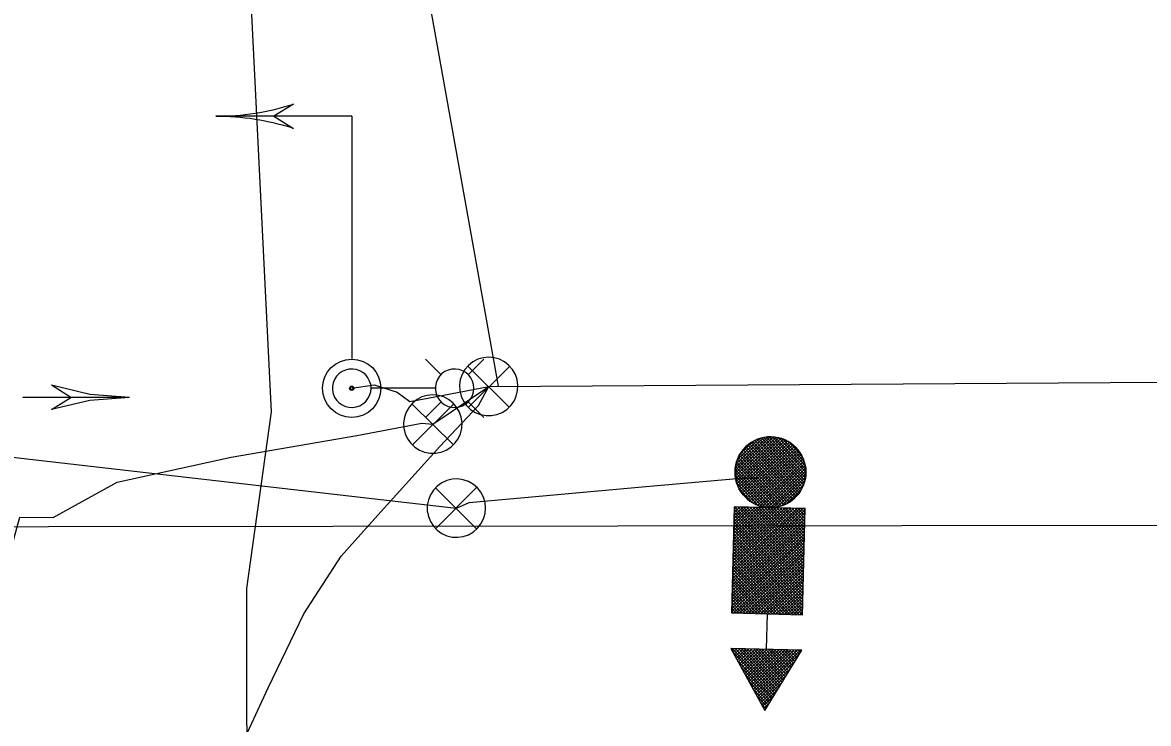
# Model space of a CAD drawing. Extents: x 596028 to 606371, y 330010 to 403088.
# Drawn here: x 604075.8 to 604202.9, y 339267.7 to 339346.9 of the extents above; entities that cross this region are included whole.
import ezdxf

# ---------------------------------------------------------------- set-up
doc = ezdxf.new("R2010")
doc.units = 0
for name, color, linetype in [('Default', 7, 'Continuous'), ('E_FTMS', 7, 'Continuous'), ('E_FTMS_Conduit', 7, 'Continuous'), ('E_LTG', 7, 'Continuous'), ('E_LTG_CID', 7, 'Continuous'), ('E_SIG', 7, 'Continuous'), ('E_SIG_Conduit', 7, 'Continuous'), ('E_UTL_E_UG', 7, 'Continuous'), ('E_UTL_T_UG', 7, 'Continuous')]:
    doc.layers.add(name, color=color, linetype=linetype)

# ---------------------------------------------------------------- blocks, each defined once
blk = doc.blocks.new('POINT_DISPLAY')
at = {"layer": 'Default'}
blk.add_line((0, 0), (0, 0), dxfattribs=at)
blk = doc.blocks.new('TFSM')
at = {"layer": 'E_SIG'}
for q in [(156.04, 78.02), (17, 0.01)]:
    blk.add_line((156.04, 0.01), q, dxfattribs=at)
blk.add_lwpolyline([(163.02, 33.44), (156.04, 44.59), (149.06, 33.44)], dxfattribs=at)
for radius in [16.72, 1.28]:
    blk.add_circle((0, 0), radius, dxfattribs=at)
for centre, start, end in [((9.9, 78.02), 342.23768, 0), ((302.18, 78.02), 180, 197.76232)]:
    blk.add_arc(centre, 146.14, start, end, dxfattribs=at)
blk.add_blockref('POINT_DISPLAY', (117.03, 0.01), dxfattribs=at)

msp = doc.modelspace()

# ---------------------------------------------------------------- linework, layer by layer
at = {"layer": 'E_FTMS'}
for p, q in [((604156.25, 339296.27), (604160.24, 339300.08)), ((604156.3, 339296.62), (604159.89, 339300.04)), ((604156.36, 339297.02), (604159.49, 339299.99)), ((604156.48, 339297.47), (604158.98, 339299.86)), ((604156.49, 339296.17), (604160.59, 339300.07)), ((604156.79, 339298.11), (604158.38, 339299.62)), ((604156.84, 339296.16), (604160.89, 339300.01)), ((604157.19, 339296.15), (604161.19, 339299.95)), ((604157.54, 339296.14), (604161.43, 339299.9)), ((604157.84, 339296.13), (604161.68, 339299.79)), ((604158.07, 339299.43), (604161.24, 339296.05)), ((604158.19, 339296.12), (604161.93, 339299.69)), ((604158.27, 339299.52), (604161.59, 339296.04)), ((604158.48, 339299.67), (604161.94, 339296.04)), ((604158.54, 339296.12), (604162.18, 339299.58)), ((604158.73, 339299.76), (604162.29, 339296.03)), ((604158.89, 339296.11), (604162.37, 339299.43)), ((604158.98, 339299.86), (604162.64, 339296.02)), ((604159.24, 339299.95), (604162.94, 339296.01)), ((604159.49, 339299.99), (604163.29, 339296)), ((604159.79, 339300.04), (604163.64, 339295.99)), ((604160.09, 339300.08), (604163.99, 339295.99)), ((604160.44, 339300.07), (604164.24, 339296.08)), ((604160.79, 339300.01), (604164.2, 339296.43)), ((604161.19, 339299.95), (604164.16, 339296.83)), ((604161.68, 339299.79), (604164.02, 339297.34)), ((604162.28, 339299.53), (604163.74, 339297.94)), ((604156.89, 339298.21), (604158.89, 339296.11)), ((604157, 339298.4), (604159.24, 339296.1)), ((604157.15, 339298.6), (604159.54, 339296.09)), ((604157.31, 339298.8), (604159.89, 339296.08)), ((604157.51, 339298.94), (604160.24, 339296.08)), ((604157.67, 339299.14), (604160.59, 339296.07)), ((604157.87, 339299.28), (604160.94, 339296.06)), ((604159.24, 339296.1), (604162.57, 339299.32)), ((604159.54, 339296.09), (604162.77, 339299.17)), ((604159.89, 339296.08), (604162.96, 339299.01)), ((604160.24, 339296.08), (604163.11, 339298.81)), ((604160.59, 339296.07), (604163.31, 339298.65)), ((604160.94, 339296.06), (604163.45, 339298.45)), ((604161.24, 339296.05), (604163.6, 339298.25)), ((604156.36, 339297.02), (604157.19, 339296.15)), ((604156.42, 339297.27), (604157.54, 339296.14)), ((604156.53, 339297.56), (604157.84, 339296.13)), ((604156.63, 339297.76), (604158.19, 339296.12)), ((604156.74, 339298.01), (604158.54, 339296.12)), ((604161.59, 339296.04), (604163.69, 339298.04)), ((604161.94, 339296.04), (604163.84, 339297.84)), ((604162.29, 339296.03), (604163.93, 339297.59)), ((604162.64, 339296.02), (604164.02, 339297.34)), ((604162.94, 339296.01), (604164.12, 339297.08)), ((604163.29, 339296), (604164.16, 339296.83)), ((604156.24, 339296.12), (604156.29, 339296.17)), ((604156.24, 339295.92), (604156.49, 339296.17)), ((604156.24, 339296.07), (604160.05, 339292.08)), ((604156.25, 339296.42), (604156.49, 339296.17)), ((604156.25, 339296.22), (604156.29, 339296.17)), ((604156.28, 339295.62), (604156.84, 339296.16)), ((604156.28, 339295.72), (604159.7, 339292.14)), ((604156.31, 339296.72), (604156.84, 339296.16)), ((604156.32, 339295.32), (604157.19, 339296.15)), ((604156.37, 339295.07), (604157.54, 339296.14)), ((604156.46, 339294.77), (604157.84, 339296.13)), ((604156.49, 339296.17), (604160.4, 339292.07)), ((604156.56, 339294.56), (604158.19, 339296.12)), ((604156.65, 339294.31), (604158.54, 339296.12)), ((604156.8, 339294.11), (604158.89, 339296.11)), ((604156.84, 339296.16), (604160.7, 339292.11)), ((604156.89, 339293.91), (604159.24, 339296.1)), ((604157.04, 339293.7), (604159.54, 339296.09)), ((604157.18, 339293.5), (604159.89, 339296.08)), ((604157.19, 339296.15), (604161, 339292.16)), ((604157.38, 339293.34), (604160.24, 339296.08)), ((604157.52, 339293.14), (604160.59, 339296.07)), ((604157.54, 339296.14), (604161.25, 339292.2)), ((604157.72, 339292.99), (604160.94, 339296.06)), ((604157.84, 339296.13), (604161.5, 339292.29)), ((604157.91, 339292.83), (604161.24, 339296.05)), ((604158.11, 339292.73), (604161.59, 339296.04)), ((604158.19, 339296.12), (604161.76, 339292.39)), ((604158.31, 339292.57), (604161.94, 339296.04)), ((604158.54, 339296.12), (604162.01, 339292.48)), ((604158.56, 339292.46), (604162.29, 339296.03)), ((604158.8, 339292.36), (604162.64, 339296.02)), ((604158.89, 339296.11), (604162.21, 339292.63)), ((604159.05, 339292.25), (604162.94, 339296.01)), ((604159.24, 339296.1), (604162.41, 339292.72)), ((604159.3, 339292.2), (604163.29, 339296)), ((604159.54, 339296.09), (604162.62, 339292.87)), ((604159.6, 339292.14), (604163.64, 339295.99)), ((604159.89, 339296.08), (604162.82, 339293.01)), ((604159.9, 339292.08), (604163.99, 339295.99)), ((604160.24, 339296.08), (604162.98, 339293.21)), ((604160.25, 339292.07), (604164.24, 339295.88)), ((604160.59, 339296.07), (604163.18, 339293.35)), ((604160.94, 339296.06), (604163.33, 339293.55)), ((604161.24, 339296.05), (604163.49, 339293.75)), ((604161.59, 339296.04), (604163.59, 339293.95)), ((604161.94, 339296.04), (604163.75, 339294.14)), ((604162.29, 339296.03), (604163.85, 339294.39)), ((604162.64, 339296.02), (604163.96, 339294.64)), ((604162.94, 339296.01), (604164.07, 339294.88)), ((604163.29, 339296), (604164.12, 339295.13)), ((604163.64, 339295.99), (604164.21, 339296.53)), ((604163.64, 339295.99), (604164.18, 339295.43)), ((604163.99, 339295.99), (604164.25, 339296.23)), ((604163.99, 339295.99), (604164.24, 339295.73)), ((604164.24, 339295.98), (604164.24, 339295.98)), ((604164.24, 339295.98), (604164.24, 339295.98)), ((604164.24, 339295.98), (604164.24, 339295.98)), ((604164.24, 339295.98), (604164.24, 339295.98)), ((604156.32, 339295.32), (604159.3, 339292.2)), ((604156.41, 339294.87), (604158.8, 339292.36)), ((604160.6, 339292.12), (604164.18, 339295.53)), ((604161, 339292.16), (604164.12, 339295.13)), ((604161.5, 339292.29), (604163.96, 339294.64)), ((604156.7, 339294.21), (604158.21, 339292.62)), ((604162.11, 339292.53), (604163.65, 339294.04)), ((604164.14, 339291.83), (604155.95, 339284.02)), ((604163.9, 339291.99), (604155.96, 339284.37)), ((604163.55, 339292), (604155.97, 339284.72)), ((604163.25, 339292), (604155.98, 339285.07)), ((604162.9, 339292.01), (604155.99, 339285.42)), ((604162.2, 339292.03), (604156, 339286.07)), ((604162.55, 339292.02), (604156, 339285.72)), ((604161.9, 339292.04), (604156.01, 339286.42)), ((604161.55, 339292.04), (604156.02, 339286.77)), ((604161.2, 339292.05), (604156.03, 339287.12)), ((604160.5, 339292.07), (604156.04, 339287.77)), ((604160.85, 339292.06), (604156.04, 339287.42)), ((604160.2, 339292.08), (604156.05, 339288.12)), ((604159.85, 339292.08), (604156.06, 339288.47)), ((604159.5, 339292.09), (604156.07, 339288.77)), ((604158.8, 339292.11), (604156.08, 339289.47)), ((604159.15, 339292.1), (604156.08, 339289.12)), ((604158.5, 339292.12), (604156.09, 339289.82)), ((604158.15, 339292.12), (604156.1, 339290.17)), ((604157.8, 339292.13), (604156.11, 339290.47)), ((604157.15, 339292.15), (604156.12, 339291.17)), ((604157.45, 339292.14), (604156.12, 339290.82)), ((604156.8, 339292.16), (604156.13, 339291.52)), ((604156.45, 339292.17), (604156.14, 339291.87)), ((604163.95, 339283.73), (604156.14, 339291.92)), ((604163.96, 339284.03), (604156.2, 339292.17)), ((604163.97, 339284.38), (604156.55, 339292.16)), ((604163.97, 339284.73), (604156.9, 339292.15)), ((604163.98, 339285.08), (604157.2, 339292.15)), ((604163.99, 339285.38), (604157.55, 339292.14)), ((604164, 339285.73), (604157.9, 339292.13)), ((604164.01, 339286.08), (604158.25, 339292.12)), ((604164.01, 339286.43), (604158.6, 339292.11)), ((604164.02, 339286.78), (604158.9, 339292.11)), ((604164.03, 339287.08), (604159.25, 339292.1)), ((604164.04, 339287.43), (604159.6, 339292.09)), ((604164.05, 339287.78), (604159.95, 339292.08)), ((604164.05, 339288.13), (604160.3, 339292.07)), ((604164.06, 339288.48), (604160.6, 339292.07)), ((604164.07, 339288.78), (604160.95, 339292.06)), ((604164.08, 339289.13), (604161.3, 339292.05)), ((604164.09, 339289.48), (604161.65, 339292.04)), ((604164.1, 339289.83), (604161.95, 339292.03)), ((604164.1, 339290.13), (604162.3, 339292.03)), ((604164.11, 339290.48), (604162.65, 339292.02)), ((604164.12, 339290.83), (604163, 339292.01)), ((604164.13, 339291.18), (604163.35, 339292)), ((604164.14, 339291.53), (604163.65, 339291.99)), ((604164.14, 339291.83), (604164, 339291.99)), ((604164.11, 339290.48), (604155.92, 339282.67)), ((604164.12, 339290.83), (604155.93, 339283.02)), ((604164.13, 339291.18), (604155.94, 339283.37)), ((604164.14, 339291.53), (604155.95, 339283.72)), ((604163.92, 339282.33), (604156.11, 339290.52)), ((604163.92, 339282.68), (604156.12, 339290.87)), ((604163.94, 339283.38), (604156.13, 339291.57)), ((604163.93, 339283.03), (604156.13, 339291.22)), ((604164.09, 339289.48), (604155.9, 339281.68)), ((604164.1, 339290.13), (604155.91, 339282.33)), ((604164.1, 339289.83), (604155.91, 339282.03)), ((604163.9, 339281.68), (604156.09, 339289.87)), ((604163.89, 339281.33), (604156.09, 339289.52)), ((604163.91, 339282.03), (604156.1, 339290.22)), ((604164.06, 339288.48), (604155.87, 339280.68)), ((604164.05, 339288.13), (604155.87, 339280.33)), ((604164.07, 339288.78), (604155.88, 339280.98)), ((604164.08, 339289.13), (604155.89, 339281.33)), ((604163.86, 339279.98), (604156.05, 339288.17)), ((604163.87, 339280.33), (604156.06, 339288.52)), ((604163.88, 339280.63), (604156.07, 339288.82)), ((604163.88, 339280.98), (604156.08, 339289.17)), ((604162.46, 339280.02), (604156.02, 339286.82)), ((604162.81, 339280.01), (604156.03, 339287.12)), ((604163.16, 339280), (604156.04, 339287.47)), ((604163.51, 339279.99), (604156.05, 339287.82)), ((604164.05, 339287.78), (604156.06, 339280.17)), ((604164.04, 339287.43), (604156.36, 339280.16)), ((604164.03, 339287.08), (604156.71, 339280.16)), ((604164.02, 339286.78), (604157.06, 339280.15)), ((604161.11, 339280.05), (604155.99, 339285.47)), ((604161.81, 339280.03), (604156, 339286.12)), ((604161.46, 339280.04), (604156, 339285.77)), ((604162.16, 339280.03), (604156.01, 339286.47)), ((604164.01, 339286.43), (604157.41, 339280.14)), ((604164.01, 339286.08), (604157.71, 339280.13)), ((604164, 339285.73), (604158.06, 339280.12)), ((604163.99, 339285.38), (604158.41, 339280.11)), ((604160.11, 339280.07), (604155.96, 339284.42)), ((604160.46, 339280.07), (604155.97, 339284.77)), ((604160.81, 339280.06), (604155.98, 339285.12)), ((604163.98, 339285.08), (604158.76, 339280.11)), ((604163.97, 339284.73), (604159.11, 339280.1)), ((604163.97, 339284.38), (604159.41, 339280.09)), ((604158.76, 339280.11), (604155.93, 339283.07)), ((604159.11, 339280.1), (604155.94, 339283.42)), ((604159.41, 339280.09), (604155.95, 339283.77)), ((604159.76, 339280.08), (604155.96, 339284.07)), ((604163.96, 339284.03), (604159.76, 339280.08)), ((604163.95, 339283.73), (604160.11, 339280.07)), ((604163.94, 339283.38), (604160.46, 339280.07)), ((604163.93, 339283.03), (604160.81, 339280.06)), ((604157.41, 339280.14), (604155.9, 339281.73)), ((604157.71, 339280.13), (604155.91, 339282.08)), ((604158.41, 339280.11), (604155.92, 339282.72)), ((604158.06, 339280.12), (604155.92, 339282.38)), ((604163.92, 339282.68), (604161.11, 339280.05)), ((604163.92, 339282.33), (604161.46, 339280.04)), ((604163.91, 339282.03), (604161.81, 339280.03)), ((604163.9, 339281.68), (604162.16, 339280.03)), ((604156.06, 339280.17), (604155.87, 339280.38)), ((604156.71, 339280.16), (604155.88, 339281.03)), ((604156.36, 339280.16), (604155.88, 339280.73)), ((604157.06, 339280.15), (604155.89, 339281.38)), ((604163.89, 339281.33), (604162.46, 339280.02)), ((604163.88, 339280.98), (604162.81, 339280.01)), ((604163.88, 339280.63), (604163.16, 339280)), ((604163.87, 339280.33), (604163.51, 339279.99)), ((604159.86, 339280.08), (604159.77, 339276.08)), ((604155.82, 339276.18), (604155.77, 339276.18)), ((604156.12, 339276.17), (604155.91, 339275.92)), ((604160.75, 339271.11), (604155.92, 339276.17)), ((604156.47, 339276.16), (604156.01, 339275.72)), ((604160.64, 339270.86), (604156.06, 339275.72)), ((604156.82, 339276.15), (604156.15, 339275.52)), ((604157.17, 339276.14), (604156.25, 339275.27)), ((604160.9, 339271.3), (604156.27, 339276.16)), ((604157.52, 339276.14), (604156.39, 339275.06)), ((604157.82, 339276.13), (604156.49, 339274.86)), ((604161.01, 339271.5), (604156.62, 339276.16)), ((604158.17, 339276.12), (604156.63, 339274.66)), ((604158.52, 339276.11), (604156.73, 339274.4)), ((604158.87, 339276.1), (604156.87, 339274.2)), ((604161.16, 339271.75), (604156.97, 339276.15)), ((604159.22, 339276.09), (604156.97, 339274)), ((604159.52, 339276.09), (604157.11, 339273.74)), ((604159.87, 339276.08), (604157.2, 339273.54)), ((604161.27, 339271.94), (604157.27, 339276.14)), ((604160.22, 339276.07), (604157.35, 339273.34)), ((604160.57, 339276.06), (604157.44, 339273.09)), ((604160.87, 339276.06), (604157.59, 339272.88)), ((604161.42, 339272.14), (604157.62, 339276.13)), ((604161.22, 339276.05), (604157.68, 339272.68)), ((604161.57, 339276.04), (604157.83, 339272.48)), ((604161.92, 339276.03), (604157.92, 339272.22)), ((604161.53, 339272.39), (604157.97, 339276.12)), ((604162.27, 339276.02), (604158.07, 339272.02)), ((604162.57, 339276.01), (604158.16, 339271.82)), ((604162.92, 339276.01), (604158.31, 339271.56)), ((604161.68, 339272.58), (604158.32, 339276.12)), ((604163.27, 339276), (604158.4, 339271.36)), ((604163.62, 339275.99), (604158.55, 339271.16)), ((604163.45, 339275.54), (604158.64, 339270.91)), ((604161.79, 339272.78), (604158.67, 339276.11)), ((604161.94, 339272.98), (604158.97, 339276.1)), ((604162.05, 339273.23), (604159.32, 339276.09)), ((604162.2, 339273.42), (604159.67, 339276.08)), ((604162.31, 339273.62), (604160.02, 339276.08)), ((604162.46, 339273.87), (604160.32, 339276.07)), ((604162.57, 339274.06), (604160.67, 339276.06)), ((604162.72, 339274.26), (604161.02, 339276.05)), ((604162.83, 339274.51), (604161.37, 339276.04)), ((604162.98, 339274.7), (604161.72, 339276.03)), ((604163.09, 339274.9), (604162.02, 339276.03)), ((604163.24, 339275.1), (604162.37, 339276.02)), ((604163.35, 339275.35), (604162.72, 339276.01)), ((604163.5, 339275.54), (604163.07, 339276)), ((604163.61, 339275.74), (604163.42, 339275.99)), ((604163.77, 339275.99), (604163.72, 339275.99)), ((604160.49, 339270.66), (604156.49, 339274.86)), ((604160.38, 339270.47), (604156.92, 339274.05)), ((604162.99, 339274.75), (604158.79, 339270.7)), ((604160.23, 339270.27), (604157.4, 339273.24)), ((604162.52, 339273.92), (604158.88, 339270.5)), ((604162, 339273.13), (604159.03, 339270.3)), ((604160.12, 339270.02), (604157.83, 339272.43)), ((604159.97, 339269.82), (604158.26, 339271.62)), ((604161.53, 339272.34), (604159.12, 339270.05)), ((604161.06, 339271.55), (604159.27, 339269.84)), ((604159.86, 339269.63), (604158.69, 339270.81)), ((604160.59, 339270.76), (604159.36, 339269.64)), ((604159.71, 339269.38), (604159.17, 339269.99)), ((604160.07, 339269.97), (604159.51, 339269.39)), ((604159.6, 339269.18), (604159.6, 339269.18))]:
    msp.add_line(p, q, dxfattribs=at)
for points in [[(604128.08, 339292.02), (604128.02, 339292.65), (604127.85, 339293.25), (604127.56, 339293.81), (604127.17, 339294.3), (604126.7, 339294.71), (604126.15, 339295.02), (604125.56, 339295.23), (604124.94, 339295.32), (604124.31, 339295.29), (604123.7, 339295.14), (604123.13, 339294.88), (604122.62, 339294.52), (604122.19, 339294.06), (604121.85, 339293.53), (604121.62, 339292.95), (604121.5, 339292.34), (604121.5, 339291.71), (604121.62, 339291.09), (604121.85, 339290.51), (604122.19, 339289.98), (604122.62, 339289.53), (604123.13, 339289.16), (604123.7, 339288.9), (604124.31, 339288.76), (604124.94, 339288.73), (604125.56, 339288.82), (604126.15, 339289.02), (604126.7, 339289.33), (604127.17, 339289.75), (604127.56, 339290.24), (604127.85, 339290.8), (604128.02, 339291.4), (604128.08, 339292.02)], [(604127.05, 339294.36), (604122.44, 339289.7)], [(604122.44, 339294.31), (604127.09, 339289.66)]]:
    msp.add_lwpolyline(points, dxfattribs=at)
for points in [[(604156.15, 339292.17), (604155.86, 339280.18), (604163.86, 339279.98), (604164.15, 339291.98)], [(604163.77, 339275.99), (604155.77, 339276.18), (604159.6, 339269.18)]]:
    msp.add_lwpolyline(points, close=True, dxfattribs=at)
msp.add_circle((604160.24, 339296.08), 4, dxfattribs=at)
for start, end in [(358.6338, 178.6338), (178.6338, 358.6338)]:
    msp.add_arc((604160.24, 339296.08), 4, start, end, dxfattribs=at)
at = {"layer": 'E_FTMS_Conduit'}
for points in [[(604103.91, 339302.89), (604098.31, 339416.29)], [(604191.75, 339074.79), (604190.03, 339075.58), (604185.02, 339079.28), (604152.54, 339113.07), (604138.04, 339135.4), (604118.32, 339174.25), (604112.06, 339197.86), (604107.3, 339219.27), (604103.91, 339241.85), (604101.53, 339253.51), (604101.14, 339268.11), (604101.14, 339282.94), (604103.91, 339302.89)], [(604071.37, 339298.17), (604124.75, 339292.02)], [(604124.75, 339292.02), (604124.78, 339292.02), (604126.22, 339292.67), (604145.77, 339294.41), (604157.31, 339295.46), (604158.95, 339295.39)]]:
    msp.add_lwpolyline(points, dxfattribs=at)
at = {"layer": 'E_LTG'}
for points in [[(604123.05, 339307.09), (604121.28, 339308.86)], [(604126.1, 339307.09), (604127.88, 339308.86)], [(604115.15, 339305.56), (604115.11, 339305.97), (604114.99, 339306.37), (604114.8, 339306.74), (604114.55, 339307.06), (604114.23, 339307.33), (604113.88, 339307.54), (604113.48, 339307.68), (604113.08, 339307.73), (604112.66, 339307.71), (604112.26, 339307.62), (604111.88, 339307.45), (604111.55, 339307.21), (604111.26, 339306.91), (604111.04, 339306.56), (604110.88, 339306.17), (604110.81, 339305.77), (604110.81, 339305.35), (604110.88, 339304.95), (604111.04, 339304.56), (604111.26, 339304.22), (604111.55, 339303.92), (604111.88, 339303.68), (604112.26, 339303.51), (604112.66, 339303.41), (604113.08, 339303.39), (604113.48, 339303.45), (604113.88, 339303.58), (604114.23, 339303.79), (604114.55, 339304.06), (604114.8, 339304.39), (604114.99, 339304.75), (604115.11, 339305.15), (604115.15, 339305.56)], [(604126.75, 339305.56), (604126.71, 339305.97), (604126.59, 339306.37), (604126.41, 339306.74), (604126.15, 339307.06), (604125.84, 339307.33), (604125.48, 339307.54), (604125.09, 339307.68), (604124.68, 339307.73), (604124.27, 339307.71), (604123.86, 339307.62), (604123.49, 339307.45), (604123.15, 339307.21), (604122.86, 339306.91), (604122.64, 339306.56), (604122.49, 339306.17), (604122.41, 339305.77), (604122.41, 339305.35), (604122.49, 339304.95), (604122.64, 339304.56), (604122.86, 339304.22), (604123.15, 339303.92), (604123.49, 339303.68), (604123.86, 339303.51), (604124.27, 339303.41), (604124.68, 339303.39), (604125.09, 339303.45), (604125.48, 339303.58), (604125.84, 339303.79), (604126.15, 339304.06), (604126.41, 339304.39), (604126.59, 339304.75), (604126.71, 339305.15), (604126.75, 339305.56)], [(604113.14, 339305.56), (604113.14, 339305.59), (604113.13, 339305.62), (604113.11, 339305.65), (604113.09, 339305.68), (604113.07, 339305.7), (604113.04, 339305.71), (604113.01, 339305.72), (604112.98, 339305.73), (604112.95, 339305.73), (604112.92, 339305.72), (604112.89, 339305.71), (604112.86, 339305.69), (604112.84, 339305.66), (604112.82, 339305.64), (604112.81, 339305.61), (604112.81, 339305.58), (604112.81, 339305.55), (604112.81, 339305.51), (604112.82, 339305.49), (604112.84, 339305.46), (604112.86, 339305.44), (604112.89, 339305.42), (604112.92, 339305.4), (604112.95, 339305.4), (604112.98, 339305.4), (604113.01, 339305.4), (604113.04, 339305.41), (604113.07, 339305.43), (604113.09, 339305.45), (604113.11, 339305.47), (604113.13, 339305.5), (604113.14, 339305.53), (604113.14, 339305.56)], [(604122.36, 339305.56), (604115.18, 339305.56)], [(604123.05, 339304.04), (604121.28, 339302.26)], [(604126.1, 339304.04), (604127.88, 339302.26)]]:
    msp.add_lwpolyline(points, dxfattribs=at)
at = {"layer": 'E_LTG_CID'}
for points in [[(604128.43, 339305.76), (604251.21, 339306.56), (604373.42, 339316.22), (604373.42, 339316.22)], [(604082.53, 339214.94), (604083.59, 339216.57), (604088.3, 339237.36), (604088.4, 339237.6), (604094.48, 339252.11), (604103.54, 339271.73), (604107.58, 339280.1), (604111.78, 339286.6), (604115.59, 339290.84), (604122.9, 339298.98), (604127.29, 339303.6), (604128.43, 339305.76)]]:
    msp.add_lwpolyline(points, dxfattribs=at)
at = {"layer": 'E_SIG'}
for points in [[(604128.43, 339309.06), (604127.81, 339309), (604127.21, 339308.83), (604126.65, 339308.54), (604126.16, 339308.15), (604125.75, 339307.68), (604125.43, 339307.13), (604125.23, 339306.54), (604125.14, 339305.92), (604125.17, 339305.29), (604125.31, 339304.68), (604125.58, 339304.11), (604125.94, 339303.6), (604126.39, 339303.17), (604126.92, 339302.83), (604127.5, 339302.6), (604128.12, 339302.48), (604128.75, 339302.48), (604129.36, 339302.6), (604129.95, 339302.83), (604130.47, 339303.17), (604130.93, 339303.6), (604131.29, 339304.11), (604131.55, 339304.68), (604131.7, 339305.29), (604131.73, 339305.92), (604131.64, 339306.54), (604131.44, 339307.13), (604131.12, 339307.68), (604130.71, 339308.15), (604130.22, 339308.54), (604129.66, 339308.83), (604129.06, 339309), (604128.43, 339309.06)], [(604126.1, 339308.02), (604130.76, 339303.41)], [(604126.15, 339303.41), (604130.8, 339308.07)], [(604087.87, 339304.52), (604083.42, 339304.87), (604079.07, 339305.9)], [(604081.27, 339304.52), (604079.07, 339305.9)], [(604087.87, 339304.52), (604075.83, 339304.52)], [(604087.87, 339304.52), (604083.42, 339304.18), (604079.07, 339303.15)], [(604079.07, 339303.15), (604081.27, 339304.52)], [(604122.12, 339304.81), (604121.5, 339304.75), (604120.9, 339304.58), (604120.34, 339304.29), (604119.85, 339303.9), (604119.44, 339303.43), (604119.12, 339302.88), (604118.92, 339302.29), (604118.83, 339301.67), (604118.86, 339301.04), (604119, 339300.43), (604119.27, 339299.86), (604119.63, 339299.35), (604120.08, 339298.92), (604120.61, 339298.58), (604121.19, 339298.35), (604121.81, 339298.23), (604122.44, 339298.23), (604123.05, 339298.35), (604123.64, 339298.58), (604124.16, 339298.92), (604124.62, 339299.35), (604124.98, 339299.86), (604125.24, 339300.43), (604125.39, 339301.04), (604125.42, 339301.67), (604125.33, 339302.29), (604125.13, 339302.88), (604124.81, 339303.43), (604124.4, 339303.9), (604123.91, 339304.29), (604123.35, 339304.58), (604122.75, 339304.75), (604122.12, 339304.81)], [(604119.79, 339303.77), (604124.45, 339299.16)], [(604119.84, 339299.16), (604124.49, 339303.82)]]:
    msp.add_lwpolyline(points, dxfattribs=at)
at = {"layer": 'E_SIG_Conduit'}
msp.add_line((604122.12, 339301.51), (604128.43, 339305.76), dxfattribs=at)
for points in [[(604129.53, 339305.81), (604120.15, 339358.11), (604111.28, 339408.98)], [(604112.97, 339305.56), (604115.52, 339305.96), (604118.1, 339305.11), (604119.53, 339304.06), (604121.57, 339304.45), (604128.43, 339305.76)], [(604074.51, 339287.42), (604075.51, 339291), (604079.27, 339290.98), (604086.49, 339294.94), (604099.35, 339297.77), (604113.53, 339300.23), (604120.9, 339301.63), (604122.12, 339301.51)]]:
    msp.add_lwpolyline(points, dxfattribs=at)
at = {"layer": 'E_UTL_T_UG'}
msp.add_lwpolyline([(603821.83, 339289.65), (604303.52, 339290.2)], dxfattribs=at)

# ---------------------------------------------------------------- block references
at = {"layer": 'E_UTL_E_UG', "xscale": 0.19685000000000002, "yscale": 0.19685000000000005, "rotation": 89.99999999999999}
msp.add_blockref('TFSM', (604112.97, 339305.56), dxfattribs=at)

doc.saveas('drawing.dxf')
